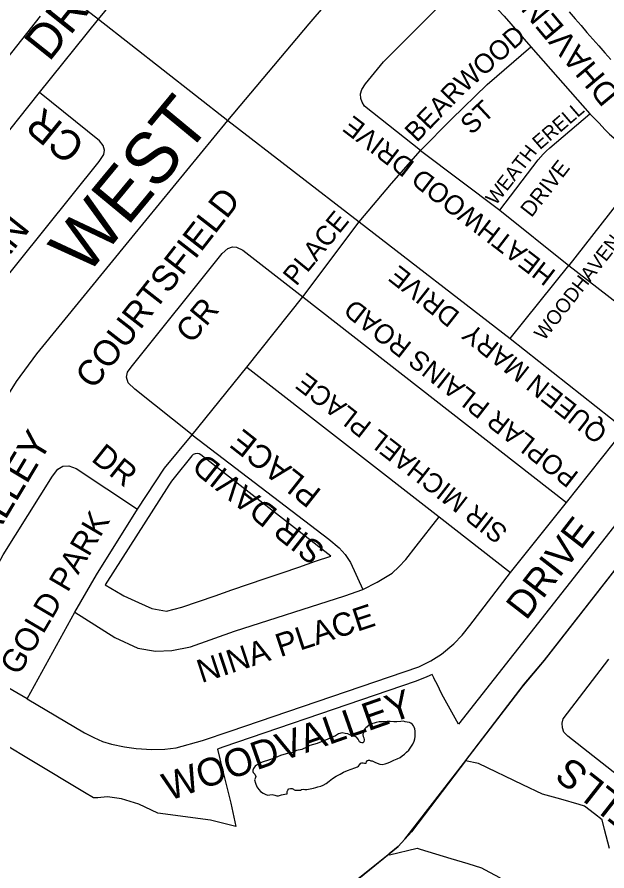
# Model space of a CAD drawing. Extents: x 586326 to 623965, y 4819854 to 4857850.
# Drawn here: x 595318 to 595776, y 4839140 to 4839802 of the extents above; entities that cross this region are included whole.
import ezdxf

# ---------------------------------------------------------------- set-up
doc = ezdxf.new("R2010")
doc.units = 0
for name, color, linetype in [('Lots_Concessions', 7, 'Continuous'), ('Major Rds and Hwys', 7, 'Continuous'), ('Major Rds Lbls', 7, 'Continuous'), ('Minor Rd Lbls', 7, 'Continuous'), ('Minor Rds', 7, 'Continuous'), ('Park Outlines', 7, 'Continuous'), ('Proposed Secondary Rds', 7, 'Continuous'), ('Secondary Rds Lbls', 7, 'Continuous'), ('SWM Ponds', 7, 'Continuous')]:
    doc.layers.add(name, color=color, linetype=linetype)

msp = doc.modelspace()

# ---------------------------------------------------------------- linework, layer by layer
at = {"layer": 'Lots_Concessions'}
for p, q in [((595336.4, 4839803.01), (595146.62, 4839564.78)), ((595727.46, 4839303.59), (595808.79, 4839408.2)), ((595711.67, 4839284.97), (595727.46, 4839303.59)), ((595669.46, 4839229.93), (595711.67, 4839284.97)), ((595624.12, 4839170.55), (595669.46, 4839229.93)), ((595613.82, 4839159.15), (595624.12, 4839170.55)), ((595580.61, 4839132.02), (595613.82, 4839159.15))]:
    msp.add_line(p, q, dxfattribs=at)
at = {"layer": 'Major Rds and Hwys'}
for points in [[(595481.77, 4839722.05), (595544.94, 4839796.91), (595557.52, 4839811.84), (595567.69, 4839824.08), (595707.18, 4839964.34), (595713.16, 4839970.35), (595718.69, 4839975.62)], [(595136.7, 4839208.95), (595161.39, 4839240.02), (595250.35, 4839411.39), (595318.04, 4839519.75), (595333.83, 4839541.25), (595407.8, 4839631.65), (595481.77, 4839722.05)]]:
    msp.add_lwpolyline(points, dxfattribs=at)
at = {"layer": 'Minor Rds'}
for points in [[(595381.47, 4839800.58), (595428.36, 4839857.46), (595428.36, 4839857.46)], [(595631.33, 4839698.77), (595587.9, 4839733.15), (595586.07, 4839736.22), (595585.06, 4839739.12), (595584.76, 4839742.64), (595585.79, 4839746.06), (595588.68, 4839750.37), (595602.52, 4839767.48), (595659.38, 4839824.64), (595663.42, 4839827.11), (595667.69, 4839827.77), (595671.71, 4839827.21), (595677.1, 4839823), (595696.01, 4839803.06), (595716.73, 4839779.13)], [(595335.94, 4839743.89), (595381.47, 4839800.58)], [(595631.33, 4839698.77), (595655.21, 4839723.08), (595682.91, 4839749.95), (595716.73, 4839779.13)], [(595716.73, 4839779.13), (595762.6, 4839727.3)], [(595162.62, 4839545.73), (595185.68, 4839497.3), (595193.24, 4839485.03), (595198.84, 4839479.15), (595208.09, 4839473.67), (595212.93, 4839472.26), (595217.36, 4839473.07), (595221.48, 4839475.31), (595226.11, 4839480.94), (595269.96, 4839550.12), (595277.18, 4839559.67), (595382.23, 4839690.17), (595385.67, 4839695.79), (595386.34, 4839699.15), (595385.09, 4839702.65), (595382.39, 4839706.18), (595335.94, 4839743.89)], [(595162.62, 4839545.73), (595193.41, 4839567.23), (595198.61, 4839571.47), (595203.45, 4839577.65), (595335.94, 4839743.89)], [(595692.74, 4839652.43), (595722.54, 4839691.59), (595726.25, 4839696.04), (595728.52, 4839698.23), (595731.49, 4839700.94), (595762.6, 4839727.3)], [(595762.6, 4839727.3), (595769.59, 4839720.12), (595774.39, 4839714.75), (595777.8, 4839711.47), (595782.87, 4839707.13), (595786.48, 4839703.5), (595796.05, 4839695.68), (595799.81, 4839691.53), (595801.34, 4839688.44), (595801.58, 4839685.43), (595801.2, 4839681.19), (595799.84, 4839678.71), (595796.03, 4839673.38), (595746.34, 4839609.57)], [(595583.78, 4839643.58), (595608.63, 4839673.3), (595631.33, 4839698.77)], [(595631.33, 4839698.77), (595692.74, 4839652.43)], [(595692.74, 4839652.43), (595746.34, 4839609.57)], [(595539.88, 4839585.23), (595583.78, 4839643.58)], [(595454.32, 4839478.37), (595409.86, 4839513.67), (595404.54, 4839518.78), (595403.34, 4839523.11), (595404.02, 4839526.85), (595406.82, 4839530.73), (595477.52, 4839618.91), (595481.84, 4839622.72), (595485.45, 4839624.18), (595488.64, 4839623.94), (595493.59, 4839621.64), (595539.88, 4839585.23)], [(595700.79, 4839552.93), (595746.34, 4839609.57)], [(595746.34, 4839609.57), (595821.77, 4839551.14), (595826.43, 4839547.04), (595828.77, 4839543.42), (595829.73, 4839539.75), (595829.09, 4839534.62), (595826.41, 4839529.75), (595789.66, 4839482.71)], [(595496.54, 4839530.77), (595539.88, 4839585.23)], [(595539.88, 4839585.23), (595744.39, 4839425.92)], [(595454.32, 4839478.37), (595496.54, 4839530.77)], [(595496.54, 4839530.77), (595645.7, 4839414.68)], [(595744.39, 4839425.92), (595789.66, 4839482.71)], [(595411.9, 4839420.81), (595432.67, 4839452.41), (595454.32, 4839478.37)], [(595454.32, 4839478.37), (595560.17, 4839397.38), (595568.19, 4839390.69), (595572.83, 4839385.6), (595577.01, 4839379.38), (595586.55, 4839358.48)], [(595326.42, 4839273.78), (595273.45, 4839304.17), (595271.02, 4839307.15), (595269.68, 4839310.65), (595269.66, 4839313.92), (595272.3, 4839320.26), (595307.65, 4839385.34), (595345.86, 4839446.25), (595350.09, 4839451.66), (595353.96, 4839454.13), (595358.65, 4839454.34), (595364.16, 4839452.3), (595411.9, 4839420.81)], [(595700.97, 4839371.5), (595744.39, 4839425.92)], [(595363.15, 4839340.96), (595380.17, 4839369.69), (595411.9, 4839420.81)], [(595586.55, 4839358.48), (595597.52, 4839364.13), (595609.22, 4839371.2), (595614.42, 4839376.04), (595619.93, 4839381.71), (595627.96, 4839392.13), (595645.7, 4839414.68)], [(595645.7, 4839414.68), (595700.97, 4839371.5)], [(595326.42, 4839273.78), (595370.74, 4839247.41), (595377.96, 4839243.69), (595384.77, 4839240.65), (595391.55, 4839238.49), (595401.67, 4839236.45), (595410.9, 4839235.14), (595423.01, 4839234.4), (595433.05, 4839234.62), (595441.86, 4839235.56), (595462.16, 4839241.41), (595483.6, 4839248.59), (595629.86, 4839298.52), (595639.31, 4839303.25), (595647.48, 4839308.37), (595656.99, 4839316.23), (595663.64, 4839322.95), (595669.51, 4839330.47), (595700.97, 4839371.5)], [(595363.15, 4839340.96), (595394.34, 4839321.15), (595411.97, 4839313.01), (595425.71, 4839310.72), (595438.51, 4839311.15), (595453, 4839314.04), (595487.12, 4839326.1), (595572.53, 4839353.53), (595586.55, 4839358.48)], [(595326.42, 4839273.78), (595363.15, 4839340.96)], [(595925.14, 4839146.42), (595867.97, 4839160.66), (595850.08, 4839166.7), (595840.13, 4839171.49), (595833.77, 4839175.28), (595745.4, 4839244.72), (595742.33, 4839247.9), (595741.27, 4839251.11), (595740.94, 4839254.75), (595741.73, 4839258.3), (595777.28, 4839304.31)]]:
    msp.add_lwpolyline(points, dxfattribs=at)
at = {"layer": 'Park Outlines'}
for points in [[(595746.47, 4839806.18), (595751.08, 4839800.91), (595755.69, 4839795.65), (595760.3, 4839790.38), (595764.91, 4839785.12), (595769.52, 4839779.85), (595774.13, 4839774.59), (595778.74, 4839769.32)], [(595814.1, 4839449.27), (595660.59, 4839254.04), (595647.87, 4839277.21), (595645.86, 4839281.24), (595644.07, 4839285.08), (595642.13, 4839288.68), (595641.53, 4839289.93), (595640.23, 4839292.56), (595636.11, 4839290.67), (595633.11, 4839289.38), (595627.02, 4839287.18), (595596.04, 4839276.59), (595478.1, 4839236.1), (595473.78, 4839234.61), (595475.63, 4839227.06), (595476.11, 4839224.78), (595484.06, 4839192.77), (595488.05, 4839174.73), (595468.45, 4839179.62), (595427.61, 4839185.05), (595412.76, 4839191.96), (595399.41, 4839196.08), (595388.56, 4839197.78), (595383.41, 4839197.18), (595380.96, 4839196.86), (595377.82, 4839196.95), (595370.85, 4839201.12), (595329.95, 4839225.6), (595286.64, 4839251.52)], [(595580.22, 4839132.4), (595613.96, 4839159.11), (595619.05, 4839164.79), (595666.26, 4839225.74), (595710.05, 4839282.75), (595719, 4839293.54), (595727.19, 4839303.25), (595732.6, 4839310.17), (595830.89, 4839436.25)], [(595777.63, 4839157.64), (595773.9, 4839172.42), (595771.99, 4839179.96), (595766.03, 4839184.61), (595758.43, 4839190.53), (595754.22, 4839191.73), (595740.01, 4839195.77), (595725.8, 4839199.81), (595725.7, 4839199.84), (595710.48, 4839207.09), (595676.14, 4839223.45), (595666.15, 4839225.58), (595643.93, 4839196.44), (595624.17, 4839170.51), (595619.05, 4839164.79), (595613.96, 4839159.11), (595613.92, 4839159.07), (595607.05, 4839153.43), (595607.27, 4839152.77), (595607.28, 4839152.77), (595628.68, 4839157.92), (595630.9, 4839157.24), (595654.74, 4839149.96), (595667.97, 4839145.93), (595678.49, 4839142.72), (595680.97, 4839141.39), (595693.06, 4839134.92)]]:
    msp.add_lwpolyline(points, dxfattribs=at)
msp.add_lwpolyline([(595453.92, 4839462.03), (595440.34, 4839445.13), (595438.22, 4839442.34), (595436.25, 4839439.43), (595386.83, 4839362.14), (595399.97, 4839354.25), (595401.3, 4839353.45), (595412.48, 4839348.48), (595422.96, 4839343.81), (595434.23, 4839341.58), (595446.14, 4839344.73), (595459.1, 4839349.18), (595472.05, 4839353.62), (595485, 4839358.07), (595497.95, 4839362.52), (595510.91, 4839366.96), (595523.86, 4839371.41), (595536.81, 4839375.86), (595549.77, 4839380.3), (595561.65, 4839384.38), (595559.48, 4839386.19), (595460.88, 4839462.85), (595459.53, 4839463.6), (595458.01, 4839463.9), (595456.47, 4839463.72), (595455.06, 4839463.07)], close=True, dxfattribs=at)
at = {"layer": 'Proposed Secondary Rds'}
for points in [[(595326.17, 4839843.47), (595381.47, 4839800.58)], [(595381.47, 4839800.58), (595481.77, 4839722.05)], [(595481.77, 4839722.05), (595583.78, 4839643.58)], [(595583.78, 4839643.58), (595700.79, 4839552.93)], [(595700.79, 4839552.93), (595789.66, 4839482.71)]]:
    msp.add_lwpolyline(points, dxfattribs=at)
at = {"layer": 'SWM Ponds'}
msp.add_lwpolyline([(595505.07, 4839222.78), (595504.13, 4839222.14), (595503.12, 4839221.42), (595502.39, 4839220.48), (595501.82, 4839219.67), (595501.27, 4839218.4), (595501.26, 4839217.35), (595501.62, 4839216.44), (595502.76, 4839215.17), (595503.54, 4839213.43), (595503.08, 4839212.03), (595502.58, 4839210.92), (595503.38, 4839208.41), (595504.31, 4839205.42), (595505.9, 4839203.43), (595507.29, 4839201.84), (595509.2, 4839200.59), (595511.29, 4839199.38), (595512.92, 4839199.05), (595514.54, 4839199.3), (595516.17, 4839199.45), (595518.18, 4839199.11), (595519.87, 4839198.36), (595521.02, 4839198.5), (595523.5, 4839199.13), (595525.93, 4839199.69), (595527.79, 4839200.13), (595527.9, 4839200.99), (595527.94, 4839201.9), (595528.42, 4839202.76), (595529.24, 4839203.92), (595530.36, 4839204.28), (595531.61, 4839204.06), (595532.68, 4839203.6), (595533.22, 4839203.08), (595534.16, 4839202.83), (595535.17, 4839202.79), (595536.67, 4839202.76), (595538.15, 4839202.84), (595538.98, 4839203.42), (595540.34, 4839203.59), (595541.43, 4839203.4), (595543.04, 4839203.28), (595545.62, 4839203.92), (595548.22, 4839204.34), (595550, 4839205.04), (595551.64, 4839205.56), (595553.83, 4839205.93), (595555.79, 4839206.87), (595558.13, 4839208.16), (595560.41, 4839209.88), (595563.04, 4839211.9), (595565.8, 4839213.63), (595568.89, 4839215.39), (595571.64, 4839216.74), (595574.56, 4839218.16), (595577.56, 4839219.22), (595580.22, 4839220.08), (595582.46, 4839220.88), (595583.12, 4839221.6), (595583.96, 4839222.56), (595584.94, 4839223.69), (595585.75, 4839224), (595586.66, 4839223.95), (595587.84, 4839223.88), (595589, 4839223.92), (595589.47, 4839224.88), (595590.09, 4839225.91), (595591.01, 4839226.24), (595591.61, 4839226.05), (595592.62, 4839225.64), (595593.64, 4839225.61), (595594.3, 4839225.37), (595595.74, 4839224.53), (595597.59, 4839223.75), (595599.71, 4839222.95), (595601.55, 4839222.64), (595603.86, 4839223.3), (595606.06, 4839224.05), (595608.09, 4839224.83), (595610.55, 4839226.03), (595613.08, 4839227.09), (595615.34, 4839228.16), (595617.1, 4839229.44), (595618.75, 4839230.71), (595620.42, 4839232.25), (595622.17, 4839234), (595623.32, 4839235.47), (595624.32, 4839236.87), (595625.39, 4839238.6), (595626.4, 4839240.74), (595626.81, 4839242.6), (595627.11, 4839244.45), (595627.19, 4839246.85), (595627.08, 4839248.64), (595626.75, 4839250.41), (595626.42, 4839251.81), (595625.82, 4839252.85), (595624.9, 4839253.85), (595623.75, 4839254.94), (595622.7, 4839255.29), (595620.9, 4839255.65), (595619.45, 4839255.74), (595617.95, 4839256.25), (595615.9, 4839256.05), (595612.89, 4839255.94), (595610.66, 4839255.88), (595607.72, 4839256), (595605.44, 4839255.99), (595602.95, 4839255.84), (595601.45, 4839255.97), (595599.29, 4839255.76), (595596.96, 4839255.32), (595595.32, 4839254.8), (595593.31, 4839254.28), (595591.84, 4839253.62), (595590.61, 4839252.89), (595589.75, 4839252.04), (595588.84, 4839251.24), (595587.91, 4839250.16), (595587.38, 4839248.87), (595586.87, 4839247.38), (595586.64, 4839245.75), (595586.84, 4839244.55), (595587.24, 4839243.49), (595587.55, 4839241.82), (595587.31, 4839240.3), (595586.6, 4839239.63), (595585.71, 4839239.47), (595584.78, 4839239.73), (595583.91, 4839240.31), (595582.9, 4839242.42), (595581.56, 4839243.85), (595580.17, 4839244.75), (595578.35, 4839244.84), (595576.52, 4839245.89), (595574.83, 4839246.64), (595572.9, 4839246.83), (595570.61, 4839247.29), (595567.61, 4839246.61), (595565.24, 4839245.04), (595559.31, 4839242.29), (595551, 4839238.93), (595545.44, 4839237.4), (595543.03, 4839236.25), (595539.2, 4839234.5), (595535.16, 4839233.69), (595531.24, 4839231.82), (595527.19, 4839231.01), (595522.65, 4839229.81), (595518.04, 4839227.55), (595513.44, 4839226.02), (595509.18, 4839224.85), (595505.99, 4839223.51)], close=True, dxfattribs=at)

# ---------------------------------------------------------------- texts
at = {"layer": 'Major Rds Lbls'}
for s, height, rotation, p in [('McLAUGHLIN    RD ', 49.998, 135.49052, (596054.57, 4839730.26)), ('WEST', 39.96, 50.38518, (595371.82, 4839600.51))]:
    msp.add_text(s, height=height, rotation=rotation, dxfattribs=at).set_placement(p)
at = {"layer": 'Minor Rd Lbls'}
for s, height, rotation, p in [('DHAVEN DR', 18, 129.92932, (595786.47, 4839743)), ('DR', 27, 51.45157, (595343.35, 4839766.95)), ('WOOD', 15, 41.5616, (595665.68, 4839743.16)), ('BEAR', 15, 46.21542, (595628.41, 4839704.47)), ('ST', 15, 42.95466, (595670.77, 4839710.38)), ('ERELL', 11, 40.67685, (595723.82, 4839698.93)), ('CR', 23.19, 140.74163, (595372.65, 4839704.78)), ('HEATHWOOD DRIVE', 15, 142.40699, (595737.02, 4839604.83)), ('WEATH', 11, 51.98535, (595689.5, 4839655.69)), ('DRIVE', 12.1, 51.8818, (595717.19, 4839646.29)), ('WOODHAVEN DRIVE', 11, 51.98535, (595727.09, 4839550.81)), ('COURTSFIELD', 19.8, 52.04947, (595377.71, 4839512.77)), ('VEGAN', 22.5, 51.45157, (595263.7, 4839555.63)), ('PLACE', 15, 50.75337, (595534.96, 4839593.08)), ('CR', 18, 50.45091, (595453.9, 4839548.28)), ('POPLAR PLAINS ROAD', 15, 142.14824, (595754.72, 4839448.3)), ('SIR MICHAEL PLACE', 15, 142.14824, (595699.91, 4839404.79)), ('WOODVALLEY', 21.78, 59.12651, (595241.21, 4839297.86)), ('PLACE', 18, 141.7264, (595555.36, 4839434.83)), ('DR', 18, 321.39695, (595375.19, 4839458.63)), ('SIR DAVID', 18, 141.7264, (595558.38, 4839390.58)), ('GOLD PARK', 18, 59.53545, (595319.71, 4839290.98)), ('  DRIVE', 21.6, 52.22361, (595703.27, 4839321.17)), ('NINA PLACE', 18, 18.26737, (595461.51, 4839285.77)), ('WOODVALLEY  ', 21.6, 19.31964, (595436.02, 4839194.31)), ('DELLS', 21.821, 141.9388, (595820.21, 4839172.53))]:
    msp.add_text(s, height=height, rotation=rotation, dxfattribs=at).set_placement(p)
at = {"layer": 'Secondary Rds Lbls'}
msp.add_text('QUEEN MARY  DRIVE', height=15, rotation=141.7264, dxfattribs=at).set_placement((595777.28, 4839482.11))

doc.saveas('drawing.dxf')
